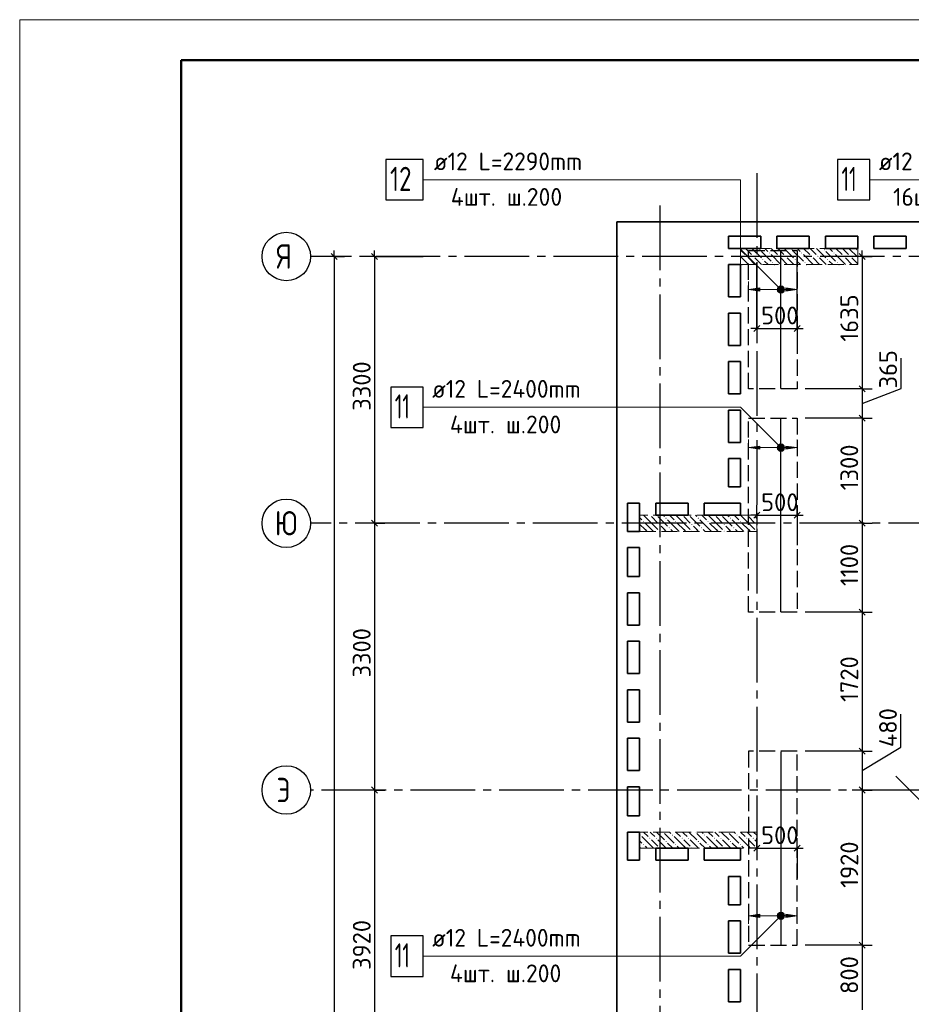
# Model space of a CAD drawing. Header units: millimetres. Extents: x 40580 to 1930067, y -240640 to 81020.
# Tile 330 of 656: x 989446 to 1000484, y -210631 to -198450. Entities that reach past the tile are written whole.
import ezdxf

# ---------------------------------------------------------------- set-up
doc = ezdxf.new("R2010")
doc.units = ezdxf.units.MM
for name, pattern in [('______2', [270, 200, -70]), ('______5', [1100, 800, -100, 100, -100]), ('CENTER', [2, 1.25, -0.25, 0.25, -0.25])]:
    doc.linetypes.add(name, pattern=pattern)
for name, color, linetype, lineweight in [('Standard', 7, 'Continuous', 25), ('ДОП Верх по Х', 7, 'Continuous', 25), ('ЖБ Перекрытие верхний уровень', 7, 'Continuous', 35), ('ОСИ', 7, 'CENTER', 15), ('Позиционная метка номер позиции', 7, 'Continuous', 13), ('Примечания', 7, 'Continuous', 13)]:
    doc.layers.add(name, color=color, linetype=linetype, lineweight=lineweight)
doc.layers.add('ЖБ Пилон', color=7, linetype='______2', lineweight=13, true_color=0xa0a0a0)
doc.styles.add('ISOCPEUR', font='isocpeur.ttf')

msp = doc.modelspace()

# ---------------------------------------------------------------- hatches: boundary and pattern name
at = {"layer": 'ДОП Верх по Х', "linetype": 'Continuous', "lineweight": 13, "transparency": 33554687}
for points in [[(998610.1, -201808.7), (998470.1, -201788.7), (998610.1, -201768.7)], [(998610.1, -203764.2), (998470.1, -203744.2), (998610.1, -203724.2)], [(998610.1, -209555.1), (998470.1, -209535.1), (998610.1, -209515.1)]]:
    msp.add_hatch(color=7, dxfattribs=at).paths.add_polyline_path(points, flags=16)
for points in [[(998837.9, -201807.4), (998837.9, -201769.9), (998832.6, -201788.7)], [(998837.9, -201769.9), (998851.4, -201820.9), (998851.4, -201756.4)], [(998837.9, -201769.9), (998837.9, -201807.4), (998851.4, -201820.9)], [(998851.4, -201756.4), (998870.1, -201826.2), (998870.1, -201751.2)], [(998851.4, -201756.4), (998851.4, -201820.9), (998870.1, -201826.2)], [(998870.1, -201751.2), (998870.1, -201826.2), (998888.9, -201820.9)], [(998870.1, -201751.2), (998888.9, -201820.9), (998888.9, -201756.4)], [(998888.9, -201756.4), (998888.9, -201820.9), (998902.4, -201807.4)], [(998888.9, -201756.4), (998902.4, -201807.4), (998902.4, -201769.9)], [(998902.4, -201769.9), (998902.4, -201807.4), (998907.6, -201788.7)], [(998930.1, -201808.7), (999070.1, -201788.7), (998930.1, -201768.7)], [(998837.9, -203763), (998837.9, -203725.5), (998832.6, -203744.2)], [(998837.9, -203725.5), (998851.4, -203776.5), (998851.4, -203712)], [(998837.9, -203725.5), (998837.9, -203763), (998851.4, -203776.5)], [(998851.4, -203712), (998870.1, -203781.7), (998870.1, -203706.7)], [(998851.4, -203712), (998851.4, -203776.5), (998870.1, -203781.7)], [(998870.1, -203706.7), (998870.1, -203781.7), (998888.9, -203776.5)], [(998870.1, -203706.7), (998888.9, -203776.5), (998888.9, -203712)], [(998888.9, -203712), (998888.9, -203776.5), (998902.4, -203763)], [(998888.9, -203712), (998902.4, -203763), (998902.4, -203725.5)], [(998902.4, -203725.5), (998902.4, -203763), (998907.6, -203744.2)], [(998930.1, -203764.2), (999070.1, -203744.2), (998930.1, -203724.2)], [(998837.9, -209553.8), (998837.9, -209516.3), (998832.6, -209535.1)], [(998837.9, -209516.3), (998851.4, -209567.3), (998851.4, -209502.8)], [(998837.9, -209516.3), (998837.9, -209553.8), (998851.4, -209567.3)], [(998851.4, -209502.8), (998870.1, -209572.6), (998870.1, -209497.6)], [(998851.4, -209502.8), (998851.4, -209567.3), (998870.1, -209572.6)], [(998870.1, -209497.6), (998870.1, -209572.6), (998888.9, -209567.3)], [(998870.1, -209497.6), (998888.9, -209567.3), (998888.9, -209502.8)], [(998888.9, -209502.8), (998888.9, -209567.3), (998902.4, -209553.8)], [(998888.9, -209502.8), (998902.4, -209553.8), (998902.4, -209516.3)], [(998902.4, -209516.3), (998902.4, -209553.8), (998907.6, -209535.1)], [(998930.1, -209555.1), (999070.1, -209535.1), (998930.1, -209515.1)]]:
    msp.add_hatch(color=7, dxfattribs=at).paths.add_polyline_path(points)
at = {"layer": 'ЖБ Пилон', "linetype": 'Continuous', "lineweight": -3, "transparency": 33554687}
for points in [[(998600.6, -201296.5), (998607.1, -201290), (998613.6, -201296.5), (998607.1, -201303)], [(998720.6, -201336.5), (998727.1, -201330), (998733.6, -201336.5), (998727.1, -201343)], [(999000.6, -201296.5), (999007.1, -201290), (999013.6, -201296.5), (999007.1, -201303)], [(999120.6, -201336.5), (999127.1, -201330), (999133.6, -201336.5), (999127.1, -201343)], [(999400.6, -201296.5), (999407.1, -201290), (999413.6, -201296.5), (999407.1, -201303)], [(999520.6, -201336.5), (999527.1, -201330), (999533.6, -201336.5), (999527.1, -201343)], [(999800.6, -201296.5), (999807.1, -201290), (999813.6, -201296.5), (999807.1, -201303)], [(998370.1, -201453), (998373.6, -201456.5), (998370.1, -201460)], [(998440.6, -201376.5), (998447.1, -201370), (998453.6, -201376.5), (998447.1, -201383)], [(998520.6, -201376.5), (998527.1, -201370), (998533.6, -201376.5), (998527.1, -201383)], [(998640.6, -201416.5), (998647.1, -201410), (998653.6, -201416.5), (998647.1, -201423)], [(998760.6, -201456.5), (998767.1, -201450), (998773.6, -201456.5), (998767.1, -201463)], [(998840.6, -201376.5), (998847.1, -201370), (998853.6, -201376.5), (998847.1, -201383)], [(998920.6, -201376.5), (998927.1, -201370), (998933.6, -201376.5), (998927.1, -201383)], [(999040.6, -201416.5), (999047.1, -201410), (999053.6, -201416.5), (999047.1, -201423)], [(999160.6, -201456.5), (999167.1, -201450), (999173.6, -201456.5), (999167.1, -201463)], [(999240.6, -201376.5), (999247.1, -201370), (999253.6, -201376.5), (999247.1, -201383)], [(999320.6, -201376.5), (999327.1, -201370), (999333.6, -201376.5), (999327.1, -201383)], [(999440.6, -201416.5), (999447.1, -201410), (999453.6, -201416.5), (999447.1, -201423)], [(999560.6, -201456.5), (999567.1, -201450), (999573.6, -201456.5), (999567.1, -201463)], [(999640.6, -201376.5), (999647.1, -201370), (999653.6, -201376.5), (999647.1, -201383)], [(999720.6, -201376.5), (999727.1, -201370), (999733.6, -201376.5), (999727.1, -201383)], [(997250.5, -204579.6), (997247.1, -204583), (997243.7, -204579.6)], [(997330.5, -204579.6), (997327.1, -204583), (997323.7, -204579.6)], [(997440.6, -204616.5), (997447.1, -204610), (997453.6, -204616.5), (997447.1, -204623)], [(997650.5, -204579.6), (997647.1, -204583), (997643.7, -204579.6)], [(997730.5, -204579.6), (997727.1, -204583), (997723.7, -204579.6)], [(997840.6, -204616.5), (997847.1, -204610), (997853.6, -204616.5), (997847.1, -204623)], [(998050.5, -204579.6), (998047.1, -204583), (998043.7, -204579.6)], [(998130.5, -204579.6), (998127.1, -204583), (998123.7, -204579.6)], [(998240.6, -204616.5), (998247.1, -204610), (998253.6, -204616.5), (998247.1, -204623)], [(998450.5, -204579.6), (998447.1, -204583), (998443.7, -204579.6)], [(998530.5, -204579.6), (998527.1, -204583), (998523.7, -204579.6)], [(997160.6, -204656.5), (997167.1, -204650), (997173.6, -204656.5), (997167.1, -204663)], [(997360.6, -204696.5), (997367.1, -204690), (997373.6, -204696.5), (997367.1, -204703)], [(997480.6, -204736.5), (997487.1, -204730), (997493.6, -204736.5), (997487.1, -204743)], [(997560.6, -204656.5), (997567.1, -204650), (997573.6, -204656.5), (997567.1, -204663)], [(997760.6, -204696.5), (997767.1, -204690), (997773.6, -204696.5), (997767.1, -204703)], [(997880.6, -204736.5), (997887.1, -204730), (997893.6, -204736.5), (997887.1, -204743)], [(997960.6, -204656.5), (997967.1, -204650), (997973.6, -204656.5), (997967.1, -204663)], [(998160.6, -204696.5), (998167.1, -204690), (998173.6, -204696.5), (998167.1, -204703)], [(998280.6, -204736.5), (998287.1, -204730), (998293.6, -204736.5), (998287.1, -204743)], [(998360.6, -204656.5), (998367.1, -204650), (998373.6, -204656.5), (998367.1, -204663)], [(998560.6, -204696.5), (998567.1, -204690), (998570.1, -204693.1), (998570.1, -204700), (998567.1, -204703)], [(997360.6, -204776.5), (997367.1, -204770), (997373.6, -204776.5), (997370.5, -204779.6), (997363.7, -204779.6)], [(997760.6, -204776.5), (997767.1, -204770), (997773.6, -204776.5), (997770.5, -204779.6), (997763.7, -204779.6)], [(998160.6, -204776.5), (998167.1, -204770), (998173.6, -204776.5), (998170.5, -204779.6), (998163.7, -204779.6)], [(998560.6, -204776.5), (998567.1, -204770), (998570.1, -204773.1), (998570.1, -204779.6), (998563.7, -204779.6)], [(997120.6, -208536.5), (997127.1, -208530), (997133.6, -208536.5), (997127.1, -208543)], [(997410.5, -208499.6), (997407.1, -208503), (997403.7, -208499.6)], [(997520.6, -208536.5), (997527.1, -208530), (997533.6, -208536.5), (997527.1, -208543)], [(997810.5, -208499.6), (997807.1, -208503), (997803.7, -208499.6)], [(997920.6, -208536.5), (997927.1, -208530), (997933.6, -208536.5), (997927.1, -208543)], [(998210.5, -208499.6), (998207.1, -208503), (998203.7, -208499.6)], [(998320.6, -208536.5), (998327.1, -208530), (998333.6, -208536.5), (998327.1, -208543)], [(997160.6, -208656.5), (997167.1, -208650), (997173.6, -208656.5), (997167.1, -208663)], [(997240.6, -208576.5), (997247.1, -208570), (997253.6, -208576.5), (997247.1, -208583)], [(997320.6, -208576.5), (997327.1, -208570), (997333.6, -208576.5), (997327.1, -208583)], [(997440.6, -208616.5), (997447.1, -208610), (997453.6, -208616.5), (997447.1, -208623)], [(997560.6, -208656.5), (997567.1, -208650), (997573.6, -208656.5), (997567.1, -208663)], [(997640.6, -208576.5), (997647.1, -208570), (997653.6, -208576.5), (997647.1, -208583)], [(997720.6, -208576.5), (997727.1, -208570), (997733.6, -208576.5), (997727.1, -208583)], [(997840.6, -208616.5), (997847.1, -208610), (997853.6, -208616.5), (997847.1, -208623)], [(997960.6, -208656.5), (997967.1, -208650), (997973.6, -208656.5), (997967.1, -208663)], [(998040.6, -208576.5), (998047.1, -208570), (998053.6, -208576.5), (998047.1, -208583)], [(998120.6, -208576.5), (998127.1, -208570), (998133.6, -208576.5), (998127.1, -208583)], [(998240.6, -208616.5), (998247.1, -208610), (998253.6, -208616.5), (998247.1, -208623)], [(998360.6, -208656.5), (998367.1, -208650), (998373.6, -208656.5), (998367.1, -208663)], [(998440.6, -208576.5), (998447.1, -208570), (998453.6, -208576.5), (998447.1, -208583)], [(998520.6, -208576.5), (998527.1, -208570), (998533.6, -208576.5), (998527.1, -208583)], [(997360.6, -208696.5), (997367.1, -208690), (997373.6, -208696.5), (997370.5, -208699.6), (997363.7, -208699.6)], [(997760.6, -208696.5), (997767.1, -208690), (997773.6, -208696.5), (997770.5, -208699.6), (997763.7, -208699.6)], [(998160.6, -208696.5), (998167.1, -208690), (998173.6, -208696.5), (998170.5, -208699.6), (998163.7, -208699.6)], [(998560.6, -208696.5), (998567.1, -208690), (998570.1, -208693), (998570.1, -208699.6), (998563.7, -208699.6)]]:
    msp.add_hatch(color=7, dxfattribs=at).paths.add_polyline_path(points, flags=16)
at = {"layer": 'Позиционная метка номер позиции', "linetype": 'Continuous', "lineweight": 13, "transparency": 33554687}
for points in [[(998838.3, -201820.5), (998881.6, -201745.4), (998826.9, -201800.1)], [(998826.9, -201800.1), (998881.6, -201745.4), (998858.7, -201745.4)], [(998826.9, -201800.1), (998858.7, -201745.4), (998826.9, -201777.2)], [(998826.9, -201777.2), (998858.7, -201745.4), (998838.3, -201756.9)], [(998838.3, -201820.5), (998902, -201756.9), (998881.6, -201745.4)], [(998858.7, -201832), (998902, -201756.9), (998838.3, -201820.5)], [(998858.7, -201832), (998913.4, -201777.2), (998902, -201756.9)], [(998881.6, -201832), (998913.4, -201777.2), (998858.7, -201832)], [(998881.6, -201832), (998913.4, -201800.1), (998913.4, -201777.2)], [(998913.4, -201800.1), (998881.6, -201832), (998902, -201820.5)], [(998838.3, -203776), (998881.6, -203700.9), (998826.9, -203755.7)], [(998826.9, -203755.7), (998881.6, -203700.9), (998858.7, -203700.9)], [(998826.9, -203755.7), (998858.7, -203700.9), (998826.9, -203732.8)], [(998826.9, -203732.8), (998858.7, -203700.9), (998838.3, -203712.4)], [(998838.3, -203776), (998902, -203712.4), (998881.6, -203700.9)], [(998858.7, -203787.5), (998902, -203712.4), (998838.3, -203776)], [(998858.7, -203787.5), (998913.4, -203732.8), (998902, -203712.4)], [(998881.6, -203787.5), (998913.4, -203732.8), (998858.7, -203787.5)], [(998881.6, -203787.5), (998913.4, -203755.7), (998913.4, -203732.8)], [(998913.4, -203755.7), (998881.6, -203787.5), (998902, -203776)], [(998902, -209566.9), (998838.3, -209503.3), (998826.9, -209523.6)], [(998913.4, -209546.5), (998858.7, -209491.8), (998838.3, -209503.3)], [(998913.4, -209546.5), (998838.3, -209503.3), (998902, -209566.9)], [(998913.4, -209523.6), (998881.6, -209491.8), (998858.7, -209491.8)], [(998913.4, -209523.6), (998858.7, -209491.8), (998913.4, -209546.5)], [(998881.6, -209491.8), (998913.4, -209523.6), (998902, -209503.3)], [(998902, -209566.9), (998826.9, -209523.6), (998881.6, -209578.4)], [(998881.6, -209578.4), (998826.9, -209523.6), (998826.9, -209546.5)], [(998881.6, -209578.4), (998826.9, -209546.5), (998858.7, -209578.4)], [(998858.7, -209578.4), (998826.9, -209546.5), (998838.3, -209566.9)]]:
    msp.add_hatch(color=7, dxfattribs=at).paths.add_polyline_path(points)

# ---------------------------------------------------------------- linework, layer by layer
at = {"layer": 'Standard', "color": 7, "linetype": 'Continuous', "lineweight": 25, "transparency": 33554687}
for p, q in [((993302.6, -201342.1), (993377.6, -201417.1)), ((993802.6, -201342.1), (993877.6, -201417.1)), ((999838.6, -201342.1), (999913.6, -201417.1)), ((998532.6, -202306.2), (998607.6, -202231.2)), ((999032.6, -202306.2), (999107.6, -202231.2)), ((999838.6, -202979.1), (999913.6, -203054.1)), ((999838.6, -203342.1), (999913.6, -203417.1)), ((993802.6, -204642.1), (993877.6, -204717.1)), ((998532.6, -204617.1), (998607.6, -204542.1)), ((999032.6, -204617.1), (999107.6, -204542.1)), ((999838.6, -204642.1), (999913.6, -204717.1)), ((999838.6, -205742.1), (999913.6, -205817.1)), ((999838.6, -207462.1), (999913.6, -207537.1)), ((993802.6, -207942.1), (993877.6, -208017.1)), ((999838.6, -207942.1), (999913.6, -208017.1)), ((998532.6, -208737.1), (998607.6, -208662.1)), ((999032.6, -208737.1), (999107.6, -208662.1)), ((999838.6, -209862.1), (999913.6, -209937.1))]:
    msp.add_line(p, q, dxfattribs=at)
at = {"layer": 'Standard', "color": 7, "linetype": 'Continuous', "lineweight": -3, "transparency": 33554687}
for p, q in [((993340.1, -201379.6), (993340.1, -201304.6)), ((993840.1, -201379.6), (993840.1, -201304.6)), ((999876.1, -201379.6), (999876.1, -201304.6)), ((998570.1, -202268.7), (998495.1, -202268.7)), ((998570.1, -202268.7), (999070.1, -202268.7)), ((999070.1, -202268.7), (999145.1, -202268.7)), ((1000356.4, -203012.2), (1000356.4, -202637)), ((999876.1, -203198.1), (1000356.4, -203012.2)), ((999876.1, -203016.6), (999876.1, -203379.6)), ((998570.1, -204579.6), (998495.1, -204579.6)), ((998570.1, -204579.6), (999070.1, -204579.6)), ((999070.1, -204579.6), (999145.1, -204579.6)), ((993840.1, -204679.6), (993840.1, -207979.6)), ((999876.1, -204679.6), (999876.1, -205779.6)), ((999876.1, -205779.6), (999876.1, -207499.6)), ((1000355.1, -207449.1), (1000355.1, -207042.5)), ((999876.1, -207739.6), (1000355.1, -207449.1)), ((999876.1, -207499.6), (999876.1, -207979.6)), ((993840.1, -207979.6), (993840.1, -211899.6)), ((999876.1, -207979.6), (999876.1, -209899.6)), ((998570.1, -208699.6), (998495.1, -208699.6)), ((998570.1, -208699.6), (999070.1, -208699.6)), ((999070.1, -208699.6), (999145.1, -208699.6)), ((999876.1, -209899.6), (999876.1, -210699.6))]:
    msp.add_line(p, q, dxfattribs=at)
at = {"layer": 'Standard', "color": 251, "linetype": 'Continuous', "lineweight": -3, "true_color": 0x656565, "transparency": 33554687}
for p, q in [((993340.1, -201379.6), (993215.1, -201379.6)), ((993340.1, -201379.6), (993465.1, -201379.6)), ((993340.1, -201379.6), (993340.1, -201379.6)), ((993840.1, -201379.6), (993715.1, -201379.6)), ((993840.1, -201379.6), (993965.1, -201379.6)), ((993840.1, -201379.6), (994440.1, -201379.6)), ((998570.1, -202268.7), (998570.1, -201456.7)), ((999876.1, -201379.6), (999751.1, -201379.6)), ((999876.1, -201379.6), (1000001.1, -201379.6)), ((999876.1, -201379.6), (999876.1, -201379.6)), ((998570.1, -202268.7), (998570.1, -202143.7)), ((999070.1, -202268.7), (999070.1, -202143.7)), ((998570.1, -202268.7), (998570.1, -202393.7)), ((999070.1, -202268.7), (999070.1, -202393.7)), ((999876.1, -203016.6), (999751.1, -203016.6)), ((999876.1, -203016.6), (1000001.1, -203016.6)), ((999876.1, -203379.6), (999751.1, -203379.6)), ((999876.1, -203379.6), (1000001.1, -203379.6)), ((998570.1, -204579.6), (998570.1, -204454.6)), ((999070.1, -204579.6), (999070.1, -204454.6)), ((998570.1, -204579.6), (998570.1, -204704.6)), ((998570.1, -204579.6), (998570.1, -204579.6)), ((999070.1, -204579.6), (999070.1, -204704.6)), ((999070.1, -204579.6), (999070.1, -204952.6)), ((993840.1, -204679.6), (993715.1, -204679.6)), ((993840.1, -204679.6), (993965.1, -204679.6)), ((993840.1, -204679.6), (993840.1, -204679.6)), ((999876.1, -204679.6), (999751.1, -204679.6)), ((999876.1, -204679.6), (1000001.1, -204679.6)), ((999876.1, -205779.6), (999751.1, -205779.6)), ((999876.1, -205779.6), (1000001.1, -205779.6)), ((999876.1, -207499.6), (999751.1, -207499.6)), ((999876.1, -207499.6), (1000001.1, -207499.6)), ((993840.1, -207979.6), (993715.1, -207979.6)), ((993840.1, -207979.6), (993965.1, -207979.6)), ((993840.1, -207979.6), (993840.1, -207979.6)), ((999876.1, -207979.6), (999751.1, -207979.6)), ((999876.1, -207979.6), (1000001.1, -207979.6)), ((999876.1, -207979.6), (999876.1, -207979.6)), ((998570.1, -208699.6), (998570.1, -208574.6)), ((999070.1, -208699.6), (999070.1, -208574.6)), ((998570.1, -208699.6), (998570.1, -208824.6)), ((998570.1, -208699.6), (998570.1, -208699.6)), ((999070.1, -208699.6), (999070.1, -208824.6)), ((999070.1, -208699.6), (999070.1, -209072.6)), ((999876.1, -209899.6), (999751.1, -209899.6)), ((999876.1, -209899.6), (1000001.1, -209899.6))]:
    msp.add_line(p, q, dxfattribs=at)
at = {"layer": 'Standard', "color": 7, "linetype": 'Continuous', "lineweight": 13, "transparency": 33554687}
msp.add_lwpolyline([(989446.1, -240449.6), (1019146.1, -240449.6), (1019146.1, -198449.6), (989446.1, -198449.6), (989446.1, -240449.6)], close=True, dxfattribs=at)
at = {"layer": 'Standard', "color": 7, "linetype": 'Continuous', "lineweight": 50, "transparency": 33554687}
msp.add_lwpolyline([(991446.1, -198949.6), (1018646.1, -198949.6), (1018646.1, -239949.6), (991446.1, -239949.6), (991446.1, -198949.6)], close=True, dxfattribs=at)
at = {"layer": 'Standard', "color": 7, "linetype": 'Continuous', "lineweight": -3, "transparency": 33554687}
for points in [[(993340.1, -201379.6), (993340.1, -212309.3), (993340.1, -212309.3), (993340.1, -222419.7)], [(993840.1, -201379.6), (993840.1, -203390.1), (993840.1, -203390.1), (993840.1, -204679.6)], [(999876.1, -201379.6), (999876.1, -202534.4), (999876.1, -202534.4), (999876.1, -202589.7), (999876.1, -202589.7), (999876.1, -202951.1), (999876.1, -202951.1), (999876.1, -203016.6)], [(999876.1, -203379.6), (999876.1, -203653.3), (999876.1, -203653.3), (999876.1, -204089.2), (999876.1, -204089.2), (999876.1, -204679.6)]]:
    msp.add_lwpolyline(points, dxfattribs=at)
at = {"layer": 'Standard', "color": 251, "linetype": 'Continuous', "lineweight": -3, "true_color": 0x656565, "transparency": 33554687}
for points in [[(999070.1, -202268.7), (999070.1, -202163.2), (999070.1, -202163.2), (999070.1, -201356.7)], [(999876.1, -203016.6), (999873, -203016.6), (999873, -203016.6), (999859.1, -203016.6), (999859.1, -203016.6), (999859.1, -203016.6), (999859.1, -203016.6), (999859.1, -203016.6), (999859.1, -203016.6), (999859.1, -203016.6), (999859.1, -203016.6), (999859.1, -203016.6), (999859.1, -203016.6), (999859.1, -203016.6), (999859.1, -203016.6), (999859.1, -203016.6), (999859.1, -203016.6), (999859.1, -203016.6), (999859.1, -203016.6), (999859.1, -203016.6), (999859.1, -203016.6), (999859.1, -203016.6), (999859.1, -203016.6), (999859.1, -203016.6), (999859.1, -203016.6), (999859.1, -203016.6), (999859.1, -203016.6), (999859.1, -203016.6), (999859.1, -203016.6), (999170.1, -203016.6)], [(999876.1, -203379.6), (999859.1, -203379.6), (999859.1, -203379.6), (999859.1, -203379.6), (999859.1, -203379.6), (999859.1, -203379.6), (999859.1, -203379.6), (999859.1, -203379.6), (999859.1, -203379.6), (999859.1, -203379.6), (999859.1, -203379.6), (999859.1, -203379.6), (999859.1, -203379.6), (999859.1, -203379.6), (999859.1, -203379.6), (999859.1, -203379.6), (999859.1, -203379.6), (999859.1, -203379.6), (999859.1, -203379.6), (999859.1, -203379.6), (999859.1, -203379.6), (999859.1, -203379.6), (999859.1, -203379.6), (999859.1, -203379.6), (999859.1, -203379.6), (999859.1, -203379.6), (999859.1, -203379.6), (999170.1, -203379.6)], [(999876.1, -204679.6), (999915, -204679.6), (999915, -204679.6), (999930.4, -204679.6)], [(999876.1, -205779.6), (999859.1, -205779.6), (999859.1, -205779.6), (999859.1, -205779.6), (999859.1, -205779.6), (999859.1, -205779.6), (999859.1, -205779.6), (999859.1, -205779.6), (999859.1, -205779.6), (999859.1, -205779.6), (999859.1, -205779.6), (999859.1, -205779.6), (999859.1, -205779.6), (999859.1, -205779.6), (999859.1, -205779.6), (999859.1, -205779.6), (999859.1, -205779.6), (999859.1, -205779.6), (999859.1, -205779.6), (999859.1, -205779.6), (999859.1, -205779.6), (999859.1, -205779.6), (999859.1, -205779.6), (999170.1, -205779.6)], [(999876.1, -207499.6), (999859.1, -207499.6), (999859.1, -207499.6), (999859.1, -207499.6), (999859.1, -207499.6), (999859.1, -207499.6), (999859.1, -207499.6), (999859.1, -207499.6), (999859.1, -207499.6), (999859.1, -207499.6), (999859.1, -207499.6), (999859.1, -207499.6), (999859.1, -207499.6), (999859.1, -207499.6), (999859.1, -207499.6), (999859.1, -207499.6), (999859.1, -207499.6), (999859.1, -207499.6), (999859.1, -207499.6), (999859.1, -207499.6), (999859.1, -207499.6), (999170.1, -207499.6)], [(999876.1, -209899.6), (999859.1, -209899.6), (999859.1, -209899.6), (999859.1, -209899.6), (999859.1, -209899.6), (999859.1, -209899.6), (999859.1, -209899.6), (999859.1, -209899.6), (999859.1, -209899.6), (999859.1, -209899.6), (999859.1, -209899.6), (999859.1, -209899.6), (999859.1, -209899.6), (999859.1, -209899.6), (999859.1, -209899.6), (999859.1, -209899.6), (999859.1, -209899.6), (999859.1, -209899.6), (999859.1, -209899.6), (999170.1, -209899.6)]]:
    msp.add_lwpolyline(points, dxfattribs=at)
at = {"layer": 'ДОП Верх по Х', "color": 7, "linetype": 'Continuous', "lineweight": 13, "transparency": 33554687}
for p, q in [((994554.1, -200429.6), (996640.1, -200429.6)), ((1000062.1, -200429.6), (1002170.1, -200429.6)), ((994532.1, -203244.2), (996640.1, -203244.2)), ((994532.1, -210035.1), (996640.1, -210035.1))]:
    msp.add_line(p, q, dxfattribs=at)
at = {"layer": 'ДОП Верх по Х', "color": 7, "linetype": 'Continuous', "lineweight": -3, "transparency": 33554687}
for p, q in [((998870.1, -203010.6), (998870.1, -201310.6)), ((998870.1, -205773.6), (998870.1, -203385.6)), ((998870.1, -207505.6), (998870.1, -209893.6))]:
    msp.add_line(p, q, dxfattribs=at)
at = {"layer": 'ДОП Верх по Х', "color": 251, "linetype": 'Continuous', "lineweight": 13, "true_color": 0x494949, "transparency": 33554687}
for p, q in [((998470.1, -201788.7), (998470.1, -201688.7)), ((999070.1, -201788.7), (999070.1, -201688.7)), ((998470.1, -201788.7), (998610.1, -201768.7)), ((998610.1, -201808.7), (998470.1, -201788.7)), ((998470.1, -201788.7), (998470.1, -201888.7)), ((998470.1, -201788.7), (998470.1, -201788.7)), ((998610.1, -201768.7), (998610.1, -201808.7)), ((998610.1, -201788.7), (998840.1, -201788.7)), ((998870.1, -201751.2), (998870.1, -201751.2)), ((998870.1, -201826.2), (998870.1, -201826.2)), ((998900.1, -201788.7), (998930.1, -201788.7)), ((999070.1, -201788.7), (998930.1, -201768.7)), ((998930.1, -201768.7), (998930.1, -201808.7)), ((998930.1, -201808.7), (999070.1, -201788.7)), ((999070.1, -201788.7), (999070.1, -201888.7)), ((999070.1, -201788.7), (999070.1, -201788.7)), ((998470.1, -203744.2), (998470.1, -203644.2)), ((999070.1, -203744.2), (999070.1, -203644.2)), ((998470.1, -203744.2), (998610.1, -203724.2)), ((998610.1, -203764.2), (998470.1, -203744.2)), ((998470.1, -203744.2), (998470.1, -203844.2)), ((998470.1, -203744.2), (998470.1, -203744.2)), ((998610.1, -203724.2), (998610.1, -203764.2)), ((998610.1, -203744.2), (998840.1, -203744.2)), ((998870.1, -203706.7), (998870.1, -203706.7)), ((998870.1, -203781.7), (998870.1, -203781.7)), ((998900.1, -203744.2), (998930.1, -203744.2)), ((999070.1, -203744.2), (998930.1, -203724.2)), ((998930.1, -203724.2), (998930.1, -203764.2)), ((998930.1, -203764.2), (999070.1, -203744.2)), ((999070.1, -203744.2), (999070.1, -203844.2)), ((999070.1, -203744.2), (999070.1, -203744.2)), ((998470.1, -209535.1), (998470.1, -209435.1)), ((998470.1, -209535.1), (998610.1, -209515.1)), ((998610.1, -209515.1), (998610.1, -209555.1)), ((998870.1, -209497.6), (998870.1, -209497.6)), ((999070.1, -209535.1), (998930.1, -209515.1)), ((998930.1, -209515.1), (998930.1, -209555.1)), ((999070.1, -209535.1), (999070.1, -209435.1)), ((998610.1, -209555.1), (998470.1, -209535.1)), ((998470.1, -209535.1), (998470.1, -209635.1)), ((998470.1, -209535.1), (998470.1, -209535.1)), ((998610.1, -209535.1), (998840.1, -209535.1)), ((998870.1, -209572.6), (998870.1, -209572.6)), ((998900.1, -209535.1), (998930.1, -209535.1)), ((998930.1, -209555.1), (999070.1, -209535.1)), ((999070.1, -209535.1), (999070.1, -209635.1)), ((999070.1, -209535.1), (999070.1, -209535.1))]:
    msp.add_line(p, q, dxfattribs=at)
at = {"layer": 'ДОП Верх по Х', "color": 7, "linetype": 'Continuous', "lineweight": 25, "transparency": 33554687}
for points in [[(993980.1, -200679.6), (994440.1, -200679.6), (994440.1, -200179.6), (993980.1, -200179.6), (993980.1, -200679.6)], [(999570.1, -200679.6), (999970.1, -200679.6), (999970.1, -200179.6), (999570.1, -200179.6), (999570.1, -200679.6)], [(994040.1, -203494.2), (994440.1, -203494.2), (994440.1, -202994.2), (994040.1, -202994.2), (994040.1, -203494.2)], [(994040.1, -210285.1), (994440.1, -210285.1), (994440.1, -209785.1), (994040.1, -209785.1), (994040.1, -210285.1)]]:
    msp.add_lwpolyline(points, dxfattribs=at)
at = {"layer": 'ДОП Верх по Х', "color": 251, "linetype": 'Continuous', "lineweight": 13, "true_color": 0x494949, "transparency": 33554687}
for centre in [(998870.1, -201788.7), (998870.1, -203744.2), (998870.1, -209535.1)]:
    msp.add_circle(centre, 37.5, dxfattribs=at)
at = {"layer": 'ЖБ Перекрытие верхний уровень', "transparency": 33554687}
for p, q in [((1011800.1, -200949.6), (996840.1, -200949.6)), ((996840.1, -200949.6), (996840.1, -222519.6)), ((998220.1, -201279.6), (998220.1, -201129.6)), ((998220.1, -201129.6), (998620.1, -201129.6)), ((998620.1, -201129.6), (998620.1, -201279.6)), ((998820.1, -201279.6), (998820.1, -201129.6)), ((998820.1, -201129.6), (999220.1, -201129.6)), ((999220.1, -201129.6), (999220.1, -201279.6)), ((999420.1, -201279.6), (999420.1, -201129.6)), ((999420.1, -201129.6), (999820.1, -201129.6)), ((999820.1, -201129.6), (999820.1, -201279.6)), ((1000020.1, -201279.6), (1000020.1, -201129.6)), ((1000020.1, -201129.6), (1000420.1, -201129.6)), ((1000420.1, -201129.6), (1000420.1, -201279.6)), ((998620.1, -201279.6), (998220.1, -201279.6)), ((999220.1, -201279.6), (998820.1, -201279.6)), ((999820.1, -201279.6), (999420.1, -201279.6)), ((1000420.1, -201279.6), (1000020.1, -201279.6)), ((998220.1, -201879.6), (998220.1, -201479.6)), ((998220.1, -201479.6), (998370.1, -201479.6)), ((998370.1, -201479.6), (998370.1, -201879.6)), ((998370.1, -201879.6), (998220.1, -201879.6)), ((998220.1, -202479.6), (998220.1, -202079.6)), ((998220.1, -202079.6), (998370.1, -202079.6)), ((998370.1, -202079.6), (998370.1, -202479.6)), ((998370.1, -202479.6), (998220.1, -202479.6)), ((998220.1, -203079.6), (998220.1, -202679.6)), ((998220.1, -202679.6), (998370.1, -202679.6)), ((998370.1, -202679.6), (998370.1, -203079.6)), ((998370.1, -203079.6), (998220.1, -203079.6)), ((998220.1, -203679.6), (998220.1, -203279.6)), ((998220.1, -203279.6), (998370.1, -203279.6)), ((998370.1, -203279.6), (998370.1, -203679.6)), ((998370.1, -203679.6), (998220.1, -203679.6)), ((998220.1, -204229.6), (998220.1, -203879.6)), ((998220.1, -203879.6), (998370.1, -203879.6)), ((998370.1, -203879.6), (998370.1, -204229.6)), ((998370.1, -204229.6), (998220.1, -204229.6)), ((996970.1, -204779.6), (996970.1, -204429.6)), ((996970.1, -204429.6), (997120.1, -204429.6)), ((997120.1, -204429.6), (997120.1, -204779.6)), ((997320.1, -204579.6), (997320.1, -204429.6)), ((997320.1, -204429.6), (997720.1, -204429.6)), ((997720.1, -204429.6), (997720.1, -204579.6)), ((997920.1, -204579.6), (997920.1, -204429.6)), ((997920.1, -204429.6), (998370.1, -204429.6)), ((998370.1, -204429.6), (998370.1, -204579.6)), ((997720.1, -204579.6), (997320.1, -204579.6)), ((998370.1, -204579.6), (997920.1, -204579.6)), ((997120.1, -204779.6), (996970.1, -204779.6)), ((996970.1, -205339.6), (996970.1, -204979.6)), ((996970.1, -204979.6), (997120.1, -204979.6)), ((997120.1, -204979.6), (997120.1, -205339.6)), ((997120.1, -205339.6), (996970.1, -205339.6)), ((996970.1, -205939.6), (996970.1, -205539.6)), ((996970.1, -205539.6), (997120.1, -205539.6)), ((997120.1, -205539.6), (997120.1, -205939.6)), ((997120.1, -205939.6), (996970.1, -205939.6)), ((996970.1, -206539.6), (996970.1, -206139.6)), ((996970.1, -206139.6), (997120.1, -206139.6)), ((997120.1, -206139.6), (997120.1, -206539.6)), ((997120.1, -206539.6), (996970.1, -206539.6)), ((996970.1, -207139.6), (996970.1, -206739.6)), ((996970.1, -206739.6), (997120.1, -206739.6)), ((997120.1, -206739.6), (997120.1, -207139.6)), ((997120.1, -207139.6), (996970.1, -207139.6)), ((996970.1, -207739.6), (996970.1, -207339.6)), ((996970.1, -207339.6), (997120.1, -207339.6)), ((997120.1, -207339.6), (997120.1, -207739.6)), ((997120.1, -207739.6), (996970.1, -207739.6)), ((996970.1, -208299.6), (996970.1, -207939.6)), ((996970.1, -207939.6), (997120.1, -207939.6)), ((997120.1, -207939.6), (997120.1, -208299.6)), ((997120.1, -208299.6), (996970.1, -208299.6)), ((996970.1, -208849.6), (996970.1, -208499.6)), ((996970.1, -208499.6), (997120.1, -208499.6)), ((997120.1, -208499.6), (997120.1, -208849.6)), ((997320.1, -208849.6), (997320.1, -208699.6)), ((997320.1, -208699.6), (997720.1, -208699.6)), ((997720.1, -208699.6), (997720.1, -208849.6)), ((997920.1, -208699.6), (998370.1, -208699.6)), ((997920.1, -208849.6), (997920.1, -208699.6)), ((998370.1, -208699.6), (998370.1, -208849.6)), ((997120.1, -208849.6), (996970.1, -208849.6)), ((997720.1, -208849.6), (997320.1, -208849.6)), ((998370.1, -208849.6), (997920.1, -208849.6)), ((998220.1, -209049.6), (998370.1, -209049.6)), ((998220.1, -209399.6), (998220.1, -209049.6)), ((998370.1, -209049.6), (998370.1, -209399.6)), ((998370.1, -209399.6), (998220.1, -209399.6)), ((998220.1, -209999.6), (998220.1, -209599.6)), ((998220.1, -209599.6), (998370.1, -209599.6)), ((998370.1, -209599.6), (998370.1, -209999.6)), ((998370.1, -209999.6), (998220.1, -209999.6)), ((998220.1, -210599.6), (998220.1, -210199.6)), ((998220.1, -210199.6), (998370.1, -210199.6)), ((998370.1, -210199.6), (998370.1, -210599.6)), ((998370.1, -210599.6), (998220.1, -210599.6))]:
    msp.add_line(p, q, dxfattribs=at)
at = {"layer": 'ЖБ Пилон', "color": 253, "linetype": '______2', "lineweight": 13, "true_color": 0xa0a0a0, "transparency": 33554687}
for p, q in [((999820.1, -201279.6), (998370.1, -201279.6)), ((998370.1, -201279.6), (998370.1, -201479.6)), ((999820.1, -201479.6), (999820.1, -201279.6)), ((998370.1, -201479.6), (999820.1, -201479.6)), ((998570.1, -204579.6), (997120.1, -204579.6)), ((997120.1, -204579.6), (997120.1, -204779.6)), ((998570.1, -204779.6), (998570.1, -204579.6)), ((997120.1, -204779.6), (998570.1, -204779.6)), ((998570.1, -208499.6), (997120.1, -208499.6)), ((997120.1, -208499.6), (997120.1, -208699.6)), ((998570.1, -208699.6), (998570.1, -208499.6)), ((997120.1, -208699.6), (998570.1, -208699.6))]:
    msp.add_line(p, q, dxfattribs=at)
at = {"layer": 'ЖБ Пилон', "color": 9, "linetype": 'Continuous', "lineweight": -3, "true_color": 0xc7c7c7, "transparency": 33554687}
for p, q in [((998370.1, -201299.6), (998427.1, -201356.5)), ((998467.1, -201316.5), (998430.2, -201279.6)), ((998507.1, -201356.5), (998467.1, -201316.5)), ((998510.2, -201279.6), (998627.1, -201396.5)), ((998627.1, -201316.5), (998747.1, -201436.5)), ((998670.2, -201279.6), (998707.1, -201316.5)), ((998750.2, -201279.6), (998827.1, -201356.5)), ((998867.1, -201316.5), (998830.2, -201279.6)), ((998907.1, -201356.5), (998867.1, -201316.5)), ((998910.2, -201279.6), (999027.1, -201396.5)), ((999027.1, -201316.5), (999147.1, -201436.5)), ((999070.2, -201279.6), (999107.1, -201316.5)), ((999150.2, -201279.6), (999227.1, -201356.5)), ((999267.1, -201316.5), (999230.2, -201279.6)), ((999307.1, -201356.5), (999267.1, -201316.5)), ((999310.2, -201279.6), (999427.1, -201396.5)), ((999427.1, -201316.5), (999547.1, -201436.5)), ((999470.2, -201279.6), (999507.1, -201316.5)), ((999550.2, -201279.6), (999627.1, -201356.5)), ((999667.1, -201316.5), (999630.2, -201279.6)), ((999707.1, -201356.5), (999667.1, -201316.5)), ((999710.2, -201279.6), (999820.1, -201389.6)), ((998467.1, -201476.5), (998370.1, -201379.6)), ((998387.1, -201476.5), (998390.2, -201479.6)), ((998467.1, -201396.5), (998547.1, -201476.5)), ((998467.1, -201476.5), (998470.2, -201479.6)), ((998547.1, -201396.5), (998630.2, -201479.6)), ((998710.2, -201479.6), (998667.1, -201436.5)), ((998867.1, -201476.5), (998747.1, -201356.5)), ((998787.1, -201476.5), (998790.2, -201479.6)), ((998867.1, -201396.5), (998947.1, -201476.5)), ((998867.1, -201476.5), (998870.2, -201479.6)), ((998947.1, -201396.5), (999030.2, -201479.6)), ((999110.2, -201479.6), (999067.1, -201436.5)), ((999267.1, -201476.5), (999147.1, -201356.5)), ((999187.1, -201476.5), (999190.2, -201479.6)), ((999267.1, -201396.5), (999347.1, -201476.5)), ((999267.1, -201476.5), (999270.2, -201479.6)), ((999347.1, -201396.5), (999430.2, -201479.6)), ((999510.2, -201479.6), (999467.1, -201436.5)), ((999667.1, -201476.5), (999547.1, -201356.5)), ((999587.1, -201476.5), (999590.2, -201479.6)), ((999667.1, -201396.5), (999747.1, -201476.5)), ((999667.1, -201476.5), (999670.2, -201479.6)), ((999747.1, -201396.5), (999820.1, -201469.6)), ((997120.1, -204609.6), (997147.1, -204636.5)), ((997267.1, -204676.5), (997170.2, -204579.6)), ((997267.1, -204596.5), (997347.1, -204676.5)), ((997347.1, -204596.5), (997467.1, -204716.5)), ((997410.2, -204579.6), (997427.1, -204596.5)), ((997587.1, -204756.5), (997467.1, -204636.5)), ((997490.2, -204579.6), (997547.1, -204636.5)), ((997667.1, -204676.5), (997570.2, -204579.6)), ((997667.1, -204596.5), (997747.1, -204676.5)), ((997747.1, -204596.5), (997867.1, -204716.5)), ((997810.2, -204579.6), (997827.1, -204596.5)), ((997987.1, -204756.5), (997867.1, -204636.5)), ((997890.2, -204579.6), (997947.1, -204636.5)), ((998067.1, -204676.5), (997970.2, -204579.6)), ((998067.1, -204596.5), (998147.1, -204676.5)), ((998147.1, -204596.5), (998267.1, -204716.5)), ((998210.2, -204579.6), (998227.1, -204596.5)), ((998387.1, -204756.5), (998267.1, -204636.5)), ((998290.2, -204579.6), (998347.1, -204636.5)), ((998467.1, -204676.5), (998370.2, -204579.6)), ((998467.1, -204596.5), (998547.1, -204676.5)), ((998547.1, -204596.5), (998570.1, -204619.6)), ((997187.1, -204756.5), (997120.1, -204689.6)), ((997187.1, -204676.5), (997267.1, -204756.5)), ((997187.1, -204756.5), (997210.2, -204779.6)), ((997267.1, -204676.5), (997347.1, -204756.5)), ((997267.1, -204756.5), (997290.2, -204779.6)), ((997427.1, -204756.5), (997387.1, -204716.5)), ((997450.2, -204779.6), (997427.1, -204756.5)), ((997507.1, -204756.5), (997530.2, -204779.6)), ((997587.1, -204676.5), (997667.1, -204756.5)), ((997587.1, -204756.5), (997610.2, -204779.6)), ((997667.1, -204676.5), (997747.1, -204756.5)), ((997667.1, -204756.5), (997690.2, -204779.6)), ((997827.1, -204756.5), (997787.1, -204716.5)), ((997850.2, -204779.6), (997827.1, -204756.5)), ((997907.1, -204756.5), (997930.2, -204779.6)), ((997987.1, -204676.5), (998067.1, -204756.5)), ((997987.1, -204756.5), (998010.2, -204779.6)), ((998067.1, -204676.5), (998147.1, -204756.5)), ((998067.1, -204756.5), (998090.2, -204779.6)), ((998227.1, -204756.5), (998187.1, -204716.5)), ((998250.2, -204779.6), (998227.1, -204756.5)), ((998307.1, -204756.5), (998330.2, -204779.6)), ((998387.1, -204676.5), (998467.1, -204756.5)), ((998387.1, -204756.5), (998410.2, -204779.6)), ((998467.1, -204676.5), (998547.1, -204756.5)), ((998467.1, -204756.5), (998490.2, -204779.6)), ((997120.1, -204769.6), (997130.2, -204779.6)), ((997170.2, -208499.6), (997227.1, -208556.5)), ((997267.1, -208516.5), (997250.2, -208499.6)), ((997307.1, -208556.5), (997267.1, -208516.5)), ((997330.2, -208499.6), (997427.1, -208596.5)), ((997427.1, -208516.5), (997547.1, -208636.5)), ((997490.2, -208499.6), (997507.1, -208516.5)), ((997570.2, -208499.6), (997627.1, -208556.5)), ((997667.1, -208516.5), (997650.2, -208499.6)), ((997707.1, -208556.5), (997667.1, -208516.5)), ((997730.2, -208499.6), (997827.1, -208596.5)), ((997827.1, -208516.5), (997947.1, -208636.5)), ((997890.2, -208499.6), (997907.1, -208516.5)), ((997970.2, -208499.6), (998027.1, -208556.5)), ((998067.1, -208516.5), (998050.2, -208499.6)), ((998107.1, -208556.5), (998067.1, -208516.5)), ((998130.2, -208499.6), (998227.1, -208596.5)), ((998227.1, -208516.5), (998347.1, -208636.5)), ((998290.2, -208499.6), (998307.1, -208516.5)), ((998370.2, -208499.6), (998427.1, -208556.5)), ((998467.1, -208516.5), (998450.2, -208499.6)), ((998507.1, -208556.5), (998467.1, -208516.5)), ((998530.2, -208499.6), (998570.1, -208539.6)), ((997120.1, -208609.6), (997147.1, -208636.5)), ((997267.1, -208676.5), (997147.1, -208556.5)), ((997267.1, -208596.5), (997347.1, -208676.5)), ((997347.1, -208596.5), (997450.2, -208699.6)), ((997530.2, -208699.6), (997467.1, -208636.5)), ((997667.1, -208676.5), (997547.1, -208556.5)), ((997667.1, -208596.5), (997747.1, -208676.5)), ((997747.1, -208596.5), (997850.2, -208699.6)), ((997930.2, -208699.6), (997867.1, -208636.5)), ((998067.1, -208676.5), (997947.1, -208556.5)), ((998067.1, -208596.5), (998147.1, -208676.5)), ((998147.1, -208596.5), (998250.2, -208699.6)), ((998330.2, -208699.6), (998267.1, -208636.5)), ((998467.1, -208676.5), (998347.1, -208556.5)), ((998467.1, -208596.5), (998547.1, -208676.5)), ((998547.1, -208596.5), (998570.1, -208619.5)), ((997130.2, -208699.6), (997120.1, -208689.6)), ((997187.1, -208676.5), (997210.2, -208699.6)), ((997267.1, -208676.5), (997290.2, -208699.6)), ((997587.1, -208676.5), (997610.2, -208699.6)), ((997667.1, -208676.5), (997690.2, -208699.6)), ((997987.1, -208676.5), (998010.2, -208699.6)), ((998067.1, -208676.5), (998090.2, -208699.6)), ((998387.1, -208676.5), (998410.2, -208699.6)), ((998467.1, -208676.5), (998490.2, -208699.6))]:
    msp.add_line(p, q, dxfattribs=at)
at = {"layer": 'ОСИ', "color": 8, "linetype": '______5', "lineweight": -3, "transparency": 33554687}
for p, q in [((998570.1, -200349.6), (998570.1, -224519.7)), ((997370.1, -200749.6), (997370.1, -224519.7)), ((1012253.3, -201379.6), (993046.1, -201379.6)), ((1012000.1, -204679.6), (993046.1, -204679.6)), ((1013783.1, -207979.6), (993046.1, -207979.6))]:
    msp.add_line(p, q, dxfattribs=at)
at = {"layer": 'ОСИ', "color": 7, "linetype": 'Continuous', "lineweight": -3, "transparency": 33554687}
for centre in [(992746.1, -201379.6), (992746.1, -204679.6), (992746.1, -207979.6)]:
    msp.add_circle(centre, 300, dxfattribs=at)
at = {"layer": 'Позиционная метка номер позиции', "color": 7, "linetype": 'Continuous', "lineweight": 13, "transparency": 33554687}
for p, q in [((998838.3, -201756.9), (998838.3, -201756.9)), ((998838.3, -201820.5), (998838.3, -201820.5)), ((998902, -201756.9), (998902, -201756.9)), ((998902, -201820.5), (998902, -201820.5)), ((998838.3, -203712.4), (998838.3, -203712.4)), ((998838.3, -203776), (998838.3, -203776)), ((998902, -203712.4), (998902, -203712.4)), ((998902, -203776), (998902, -203776)), ((998838.3, -209503.3), (998838.3, -209503.3)), ((998902, -209503.3), (998902, -209503.3)), ((998838.3, -209566.9), (998838.3, -209566.9)), ((998902, -209566.9), (998902, -209566.9))]:
    msp.add_line(p, q, dxfattribs=at)
for points in [[(998870.1, -201788.7), (998370.1, -201288.7), (998370.1, -200429.6), (994440.1, -200429.6)], [(1002970.1, -204119.4), (1002470.1, -203619.4), (1002470.1, -200429.6), (999970.1, -200429.6)], [(998870.1, -203744.2), (998370.1, -203244.2), (994440.1, -203244.2)], [(1000293, -207808.6), (1000793, -208308.6), (1000793, -209178.9), (1003293, -209178.9)], [(998870.1, -209535.1), (998370.1, -210035.1), (994440.1, -210035.1)]]:
    msp.add_lwpolyline(points, dxfattribs=at)
for centre in [(998870.1, -201788.7), (998870.1, -203744.2), (998870.1, -209535.1)]:
    msp.add_circle(centre, 45, dxfattribs=at)
at = {"layer": 'Примечания', "color": 7, "linetype": '______2', "lineweight": -3, "transparency": 33554687}
for p, q in [((998470.1, -201304.6), (999070.1, -201304.6)), ((998470.1, -203016.6), (998470.1, -201304.6)), ((999070.1, -201304.6), (999070.1, -203016.6)), ((999070.1, -203016.6), (998470.1, -203016.6)), ((998470.1, -203379.6), (999070.1, -203379.6)), ((998470.1, -205779.6), (998470.1, -203379.6)), ((999070.1, -203379.6), (999070.1, -205779.6)), ((999070.1, -205779.6), (998470.1, -205779.6)), ((999070.1, -207499.6), (998470.1, -207499.6)), ((998470.1, -207499.6), (998470.1, -209899.6)), ((999070.1, -209899.6), (999070.1, -207499.6)), ((998470.1, -209899.6), (999070.1, -209899.6))]:
    msp.add_line(p, q, dxfattribs=at)

# ---------------------------------------------------------------- texts
at = {"layer": 'Standard', "color": 7, "linetype": 'Continuous', "lineweight": 25, "transparency": 33554687, "char_height": 220, "attachment_point": 7, "rotation": 90, "style": 'ISOCPEUR'}
for s, insert, width in [('1635', (999826.1, -202432.6), 594.589), ('365', (1000306.4, -203012.2), 500.814), ('3300', (993790.1, -203287.7), 641.482), ('1300', (999826.1, -204272), 610.171), ('1100', (999826.1, -205456.4), 578.848), ('3300', (993790.1, -206587.7), 641.482), ('1720', (999826.1, -206889.9), 625.741), ('480', (1000305.1, -207449.1), 531.967), ('1920', (999826.1, -209189.9), 625.741), ('3920', (993790.1, -210205.5), 657.046), ('800', (999826.1, -210503), 531.973)]:
    msp.add_mtext(s, dxfattribs=dict(at, insert=insert, width=width))
at = {"layer": 'Standard', "color": 7, "linetype": 'Continuous', "lineweight": 25, "transparency": 33554687, "char_height": 220, "width": 516.384, "attachment_point": 7, "style": 'ISOCPEUR'}
for insert in [(998624.7, -202218.7), (998624.7, -204529.6), (998624.7, -208649.6)]:
    msp.add_mtext('500', dxfattribs=dict(at, insert=insert))
at = {"layer": 'ДОП Верх по Х', "color": 7, "linetype": 'Continuous', "lineweight": 13, "transparency": 33554687, "attachment_point": 7, "style": 'ISOCPEUR'}
for s, insert, char_height, width in [('\\W0.96;ø12 L=2290mm ', (994574.1, -200312.3), 220, 2152.025), ('\\W0.96;ø12 L=2400mm ', (1000082.1, -200312.3), 220, 2173.894), ('\\W0.75;12', (994030.1, -200569.6), 300, 472.649), ('\\W0.62;11', (999620.1, -200569.6), 300, 393.75), ('\\W0.97;4шт. ш.200 ', (994783.1, -200752.3), 220, 1735.056), ('\\W0.95;16шт. ш.200 ', (1000258.1, -200752.3), 220, 1820.761), ('\\W0.96;ø12 L=2400mm ', (994552.1, -203126.9), 220, 2173.901), ('\\W0.62;11', (994090.1, -203384.2), 300, 393.75), ('\\W0.97;4шт. ш.200 ', (994772.1, -203566.9), 220, 1735.063), ('\\W0.96;ø12 L=2400mm ', (994552.1, -209917.7), 220, 2173.901), ('\\W0.62;11', (994090.1, -210175.1), 300, 393.75), ('\\W0.97;4шт. ш.200 ', (994772.1, -210357.7), 220, 1735.063)]:
    msp.add_mtext(s, dxfattribs=dict(at, insert=insert, char_height=char_height, width=width))
at = {"layer": 'ОСИ', "color": 7, "linetype": 'Continuous', "lineweight": 25, "transparency": 33554687, "char_height": 300, "attachment_point": 7, "style": 'ISOCPEUR'}
for s, insert, width in [('\\W0.80;Я', (992626.1, -201529.6), 359.83), ('\\W0.83;Ю', (992603.6, -204829.6), 408.875), ('\\W0.80;Э', (992626.1, -208129.6), 359.83)]:
    msp.add_mtext(s, dxfattribs=dict(at, insert=insert, width=width))

doc.saveas('drawing.dxf')
